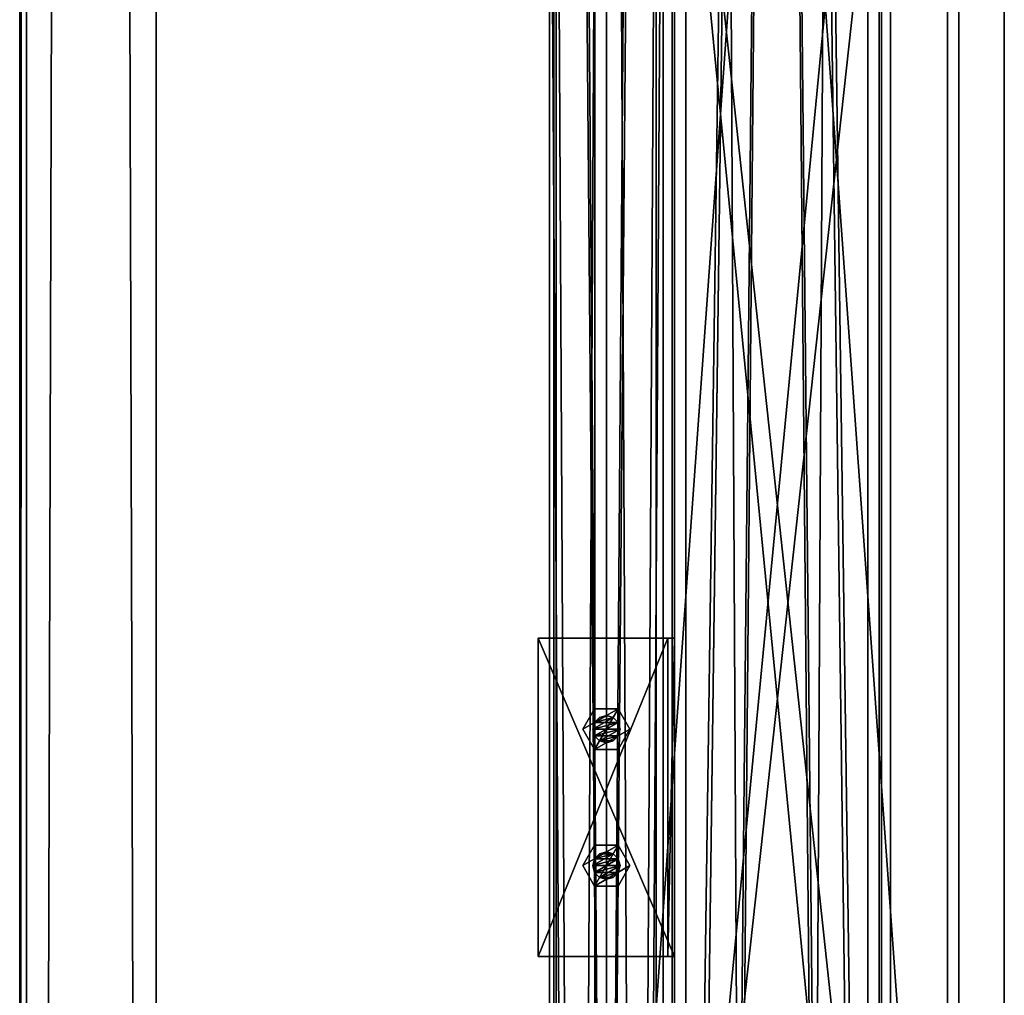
# Model space of a CAD drawing. Header units: millimetres. Extents: x -333 to 67333, y -930 to 39730.
# Tile 576 of 656: x -333 to 100, y 22868 to 23297. Entities that reach past the tile are written whole.
import ezdxf

# ---------------------------------------------------------------- set-up
doc = ezdxf.new("R2010")
doc.units = ezdxf.units.MM
for name, color, linetype in [('13', 7, 'Continuous'), ('4', 7, 'Continuous'), ('5', 7, 'Continuous'), ('6', 7, 'Continuous'), ('95', 7, 'Continuous'), ('99', 7, 'Continuous')]:
    doc.layers.add(name, color=color, linetype=linetype)

msp = doc.modelspace()

# ---------------------------------------------------------------- meshes
at = {"layer": '13', "color": 30}
mesh = msp.add_polyface(dxfattribs=at)
corners = [(-332.99, 19390.98, 7560.75), (-332.99, 19378.52, 7502.06), (-332.99, 39710.84, 3185.56), (-332.99, 39723.3, 3244.25), (-329.99, 19378.52, 7502.06), (-329.99, 39710.84, 3185.56), (-329.99, 19390.35, 7557.82), (-329.99, 39722.68, 3241.32), (-272.99, 19390.35, 7557.82), (-272.99, 39722.68, 3241.32), (-272.99, 19390.98, 7560.75), (-272.99, 39723.3, 3244.25)]
mesh.append_faces([[corners[k] for k in face] for face in [(0, 2, 3, 3), (1, 5, 2, 2), (4, 7, 5, 5), (6, 9, 7, 7), (8, 11, 9, 9), (10, 3, 11, 11), (0, 4, 1, 1), (8, 0, 10, 10), (7, 2, 5, 5)]], dxfattribs={"vtx0": -1, "color": 30})
mesh.append_faces([[corners[k] for k in face] for face in [(4, 0, 6, 6), (6, 0, 8, 8), (3, 7, 11, 11)]], dxfattribs={"vtx0": -1, "vtx1": -1, "color": 30})
mesh.append_faces([[corners[k] for k in face] for face in [(7, 3, 2, 2)]], dxfattribs={"vtx0": -1, "vtx2": -1, "vtx3": -1, "color": 30})
mesh.append_faces([[corners[k] for k in face] for face in [(9, 11, 7, 7)]], dxfattribs={"vtx1": -1, "color": 30})
mesh.append_faces([[corners[k] for k in face] for face in [(0, 1, 2, 2), (1, 4, 5, 5), (4, 6, 7, 7), (6, 8, 9, 9), (8, 10, 11, 11), (10, 0, 3, 3)]], dxfattribs={"vtx2": -1, "vtx3": -1, "color": 30})
mesh = msp.add_polyface(dxfattribs=at)
corners = [(-100, 19475.03, 2980), (-50, 19475.03, 2980), (-50, 29325, 2980), (-100, 29325, 2980), (-50, 19475.03, 2983), (-50, 29325, 2983), (-97, 19475.03, 2983), (-97, 29325, 2983), (-97, 19475.03, 3030), (-97, 29325, 3030), (-100, 19475.03, 3030), (-100, 29325, 3030)]
mesh.append_faces([[corners[k] for k in face] for face in [(0, 2, 3, 3), (1, 5, 2, 2), (4, 7, 5, 5), (6, 9, 7, 7), (8, 11, 9, 9), (10, 3, 11, 11), (0, 4, 1, 1), (8, 0, 10, 10), (7, 2, 5, 5)]], dxfattribs={"vtx0": -1, "color": 30})
mesh.append_faces([[corners[k] for k in face] for face in [(4, 0, 6, 6), (6, 0, 8, 8), (3, 7, 11, 11)]], dxfattribs={"vtx0": -1, "vtx1": -1, "color": 30})
mesh.append_faces([[corners[k] for k in face] for face in [(7, 3, 2, 2)]], dxfattribs={"vtx0": -1, "vtx2": -1, "vtx3": -1, "color": 30})
mesh.append_faces([[corners[k] for k in face] for face in [(9, 11, 7, 7)]], dxfattribs={"vtx1": -1, "color": 30})
mesh.append_faces([[corners[k] for k in face] for face in [(0, 1, 2, 2), (1, 4, 5, 5), (4, 6, 7, 7), (6, 8, 9, 9), (8, 10, 11, 11), (10, 0, 3, 3)]], dxfattribs={"vtx2": -1, "vtx3": -1, "color": 30})
mesh = msp.add_polyface(dxfattribs=at)
corners = [(-50.06, 25223.33, 5870), (-100.06, 25223.33, 5870), (-100.06, 19405, 5870), (-50.06, 19405, 5870), (-50.06, 25223.33, 5950), (-50.06, 19405, 5950), (-100.06, 25223.33, 5950), (-100.06, 19405, 5950), (-97.06, 19405, 5873), (-53.06, 19405, 5873), (-53.06, 19405, 5947), (-97.06, 19405, 5947), (-53.06, 25223.33, 5873), (-53.06, 25223.33, 5947), (-97.06, 25223.33, 5873), (-97.06, 25223.33, 5947)]
mesh.append_faces([[corners[k] for k in face] for face in [(0, 2, 3, 3), (4, 3, 5, 5), (6, 5, 7, 7), (1, 7, 2, 2), (12, 10, 9, 9), (14, 9, 8, 8), (15, 8, 11, 11), (13, 11, 10, 10)]], dxfattribs={"vtx0": -1, "color": 30})
mesh.append_faces([[corners[k] for k in face] for face in [(2, 8, 3, 3), (8, 7, 11, 11), (11, 7, 10, 10), (3, 9, 5, 5), (9, 3, 8, 8), (5, 10, 7, 7), (0, 12, 1, 1), (12, 4, 13, 13), (13, 4, 15, 15), (1, 14, 6, 6), (14, 1, 12, 12), (6, 15, 4, 4)]], dxfattribs={"vtx0": -1, "vtx1": -1, "color": 30})
mesh.append_faces([[corners[k] for k in face] for face in [(8, 2, 7, 7), (5, 9, 10, 10), (12, 0, 4, 4), (6, 14, 15, 15)]], dxfattribs={"vtx0": -1, "vtx2": -1, "vtx3": -1, "color": 30})
mesh.append_faces([[corners[k] for k in face] for face in [(0, 1, 2, 2), (4, 0, 3, 3), (6, 4, 5, 5), (1, 6, 7, 7), (12, 13, 10, 10), (14, 12, 9, 9), (15, 14, 8, 8), (13, 15, 11, 11)]], dxfattribs={"vtx2": -1, "vtx3": -1, "color": 30})
mesh = msp.add_polyface(dxfattribs=at)
corners = [(-97.06, 23544.7, 4373), (-53.06, 23544.7, 4373), (-53.06, 15255.02, 4373), (-97.06, 15255.02, 4373), (-53.06, 23544.7, 4447), (-53.06, 15255.02, 4447), (-97.06, 23544.7, 4447), (-97.06, 15255.02, 4447), (-100.06, 23544.7, 4370), (-100.06, 23544.7, 4450), (-100.06, 15255.02, 4450), (-100.06, 15255.02, 4370), (-50.06, 23544.7, 4450), (-50.06, 15255.02, 4450), (-50.06, 23544.7, 4370), (-50.06, 15255.02, 4370)]
mesh.append_faces([[corners[k] for k in face] for face in [(0, 2, 3, 3), (1, 5, 2, 2), (4, 7, 5, 5), (6, 3, 7, 7), (8, 10, 11, 11), (9, 13, 10, 10), (12, 15, 13, 13), (14, 11, 15, 15)]], dxfattribs={"vtx0": -1, "color": 30})
mesh.append_faces([[corners[k] for k in face] for face in [(9, 6, 12, 12), (6, 8, 0, 0), (0, 8, 1, 1), (12, 4, 14, 14), (4, 12, 6, 6), (14, 1, 8, 8), (11, 3, 15, 15), (3, 10, 7, 7), (7, 10, 5, 5), (15, 2, 13, 13), (2, 15, 3, 3), (13, 5, 10, 10)]], dxfattribs={"vtx0": -1, "vtx1": -1, "color": 30})
mesh.append_faces([[corners[k] for k in face] for face in [(6, 9, 8, 8), (14, 4, 1, 1), (3, 11, 10, 10), (13, 2, 5, 5)]], dxfattribs={"vtx0": -1, "vtx2": -1, "vtx3": -1, "color": 30})
mesh.append_faces([[corners[k] for k in face] for face in [(0, 1, 2, 2), (1, 4, 5, 5), (4, 6, 7, 7), (6, 0, 3, 3), (8, 9, 10, 10), (9, 12, 13, 13), (12, 14, 15, 15), (14, 8, 11, 11)]], dxfattribs={"vtx2": -1, "vtx3": -1, "color": 30})
mesh = msp.add_polyface(dxfattribs=at)
corners = [(-45, 23025.12, 4370.08), (-45, 23025.12, 4310.08), (-45, 22885.12, 4310.08), (-45, 22885.12, 4370.08), (-48, 23025.12, 4310.08), (-48, 22885.12, 4310.08), (-48, 23025.12, 4367.08), (-48, 22885.12, 4367.08), (-105, 23025.12, 4367.08), (-105, 22885.12, 4367.08), (-105, 23025.12, 4370.08), (-105, 22885.12, 4370.08)]
mesh.append_faces([[corners[k] for k in face] for face in [(0, 2, 3, 3), (1, 5, 2, 2), (4, 7, 5, 5), (6, 9, 7, 7), (8, 11, 9, 9), (10, 3, 11, 11), (0, 4, 1, 1), (8, 0, 10, 10), (7, 2, 5, 5)]], dxfattribs={"vtx0": -1, "color": 30})
mesh.append_faces([[corners[k] for k in face] for face in [(4, 0, 6, 6), (6, 0, 8, 8), (3, 7, 11, 11)]], dxfattribs={"vtx0": -1, "vtx1": -1, "color": 30})
mesh.append_faces([[corners[k] for k in face] for face in [(7, 3, 2, 2)]], dxfattribs={"vtx0": -1, "vtx2": -1, "vtx3": -1, "color": 30})
mesh.append_faces([[corners[k] for k in face] for face in [(9, 11, 7, 7)]], dxfattribs={"vtx1": -1, "color": 30})
mesh.append_faces([[corners[k] for k in face] for face in [(0, 1, 2, 2), (1, 4, 5, 5), (4, 6, 7, 7), (6, 8, 9, 9), (8, 10, 11, 11), (10, 0, 3, 3)]], dxfattribs={"vtx2": -1, "vtx3": -1, "color": 30})
at = {"layer": '4', "color": 171}
mesh = msp.add_polyface(dxfattribs=at)
corners = [(40, 22589.78, 5201.55), (-40, 22589.78, 5201.55), (-40, 23412.41, 3080), (40, 23412.41, 3080), (-40, 22664.37, 5230.47), (-40, 23498.21, 3080), (40, 22664.37, 5230.47), (40, 23498.21, 3080), (45, 22585.12, 5199.74), (45, 22669.03, 5232.28), (45, 23503.58, 3080), (45, 23407.05, 3080), (-45, 22669.03, 5232.28), (-45, 23503.58, 3080), (-45, 22585.12, 5199.74), (-45, 23407.05, 3080)]
mesh.append_faces([[corners[k] for k in face] for face in [(0, 2, 3, 3), (1, 5, 2, 2), (4, 7, 5, 5), (6, 3, 7, 7), (8, 10, 11, 11), (9, 13, 10, 10), (12, 15, 13, 13), (14, 11, 15, 15)]], dxfattribs={"vtx0": -1, "color": 171})
mesh.append_faces([[corners[k] for k in face] for face in [(9, 6, 12, 12), (6, 8, 0, 0), (0, 8, 1, 1), (12, 4, 14, 14), (4, 12, 6, 6), (14, 1, 8, 8), (11, 3, 15, 15), (3, 10, 7, 7), (7, 10, 5, 5), (15, 2, 13, 13), (2, 15, 3, 3), (13, 5, 10, 10)]], dxfattribs={"vtx0": -1, "vtx1": -1, "color": 171})
mesh.append_faces([[corners[k] for k in face] for face in [(6, 9, 8, 8), (14, 4, 1, 1), (3, 11, 10, 10), (13, 2, 5, 5)]], dxfattribs={"vtx0": -1, "vtx2": -1, "vtx3": -1, "color": 171})
mesh.append_faces([[corners[k] for k in face] for face in [(0, 1, 2, 2), (1, 4, 5, 5), (4, 6, 7, 7), (6, 0, 3, 3), (8, 9, 10, 10), (9, 12, 13, 13), (12, 14, 15, 15), (14, 8, 11, 11)]], dxfattribs={"vtx2": -1, "vtx3": -1, "color": 171})
at = {"layer": '5', "color": 131}
mesh = msp.add_polyface(dxfattribs=at)
corners = [(-46, 29385, 2984), (46, 29385, 2984), (46, 19415.03, 2984), (-46, 19415.03, 2984), (46, 29385, 3076), (46, 19415.03, 3076), (-46, 29385, 3076), (-46, 19415.03, 3076), (-50, 29385, 2980), (-50, 29385, 3080), (-50, 19415.03, 3080), (-50, 19415.03, 2980), (50, 29385, 3080), (50, 19415.03, 3080), (50, 29385, 2980), (50, 19415.03, 2980)]
mesh.append_faces([[corners[k] for k in face] for face in [(0, 2, 3, 3), (1, 5, 2, 2), (4, 7, 5, 5), (6, 3, 7, 7), (8, 10, 11, 11), (9, 13, 10, 10), (12, 15, 13, 13), (14, 11, 15, 15)]], dxfattribs={"vtx0": -1, "color": 131})
mesh.append_faces([[corners[k] for k in face] for face in [(9, 6, 12, 12), (6, 8, 0, 0), (0, 8, 1, 1), (12, 4, 14, 14), (4, 12, 6, 6), (14, 1, 8, 8), (11, 3, 15, 15), (3, 10, 7, 7), (7, 10, 5, 5), (15, 2, 13, 13), (2, 15, 3, 3), (13, 5, 10, 10)]], dxfattribs={"vtx0": -1, "vtx1": -1, "color": 131})
mesh.append_faces([[corners[k] for k in face] for face in [(6, 9, 8, 8), (14, 4, 1, 1), (3, 11, 10, 10), (13, 2, 5, 5)]], dxfattribs={"vtx0": -1, "vtx2": -1, "vtx3": -1, "color": 131})
mesh.append_faces([[corners[k] for k in face] for face in [(0, 1, 2, 2), (1, 4, 5, 5), (4, 6, 7, 7), (6, 0, 3, 3), (8, 9, 10, 10), (9, 12, 13, 13), (12, 14, 15, 15), (14, 8, 11, 11)]], dxfattribs={"vtx2": -1, "vtx3": -1, "color": 131})
at = {"layer": '6', "color": 2}
mesh = msp.add_polyface(dxfattribs=at)
corners = [(-80, 19419.86, 7183.53), (80, 19419.86, 7183.53), (80, 30845.06, 4755.1), (-80, 30845.06, 4755.1), (-80, 19419.86, 7347.1), (-80, 30878.32, 4911.61), (80, 19419.86, 7347.1), (80, 30878.32, 4911.61), (75, 30846.1, 4759.99), (-75, 30846.1, 4759.99), (-75, 30877.28, 4906.72), (75, 30877.28, 4906.72), (-75, 19419.86, 7341.99), (75, 19419.86, 7341.99), (-75, 19419.86, 7188.64), (75, 19419.86, 7188.64)]
mesh.append_faces([[corners[k] for k in face] for face in [(0, 2, 3, 3), (4, 3, 5, 5), (6, 5, 7, 7), (1, 7, 2, 2), (12, 11, 10, 10), (14, 10, 9, 9), (15, 9, 8, 8), (13, 8, 11, 11)]], dxfattribs={"vtx0": -1, "color": 2})
mesh.append_faces([[corners[k] for k in face] for face in [(2, 8, 3, 3), (8, 7, 11, 11), (11, 7, 10, 10), (3, 9, 5, 5), (9, 3, 8, 8), (5, 10, 7, 7), (4, 12, 0, 0), (12, 6, 13, 13), (13, 6, 15, 15), (0, 14, 1, 1), (14, 0, 12, 12), (1, 15, 6, 6)]], dxfattribs={"vtx0": -1, "vtx1": -1, "color": 2})
mesh.append_faces([[corners[k] for k in face] for face in [(8, 2, 7, 7), (5, 9, 10, 10), (12, 4, 6, 6), (1, 14, 15, 15)]], dxfattribs={"vtx0": -1, "vtx2": -1, "vtx3": -1, "color": 2})
mesh.append_faces([[corners[k] for k in face] for face in [(0, 1, 2, 2), (4, 0, 3, 3), (6, 4, 5, 5), (1, 6, 7, 7), (12, 13, 11, 11), (14, 12, 10, 10), (15, 14, 9, 9), (13, 15, 8, 8)]], dxfattribs={"vtx2": -1, "vtx3": -1, "color": 2})
at = {"layer": '95', "color": 20}
mesh = msp.add_polyface(dxfattribs=at)
corners = [(-81, 22985.12, 4450), (-80.2, 22982.12, 4450), (-80.2, 22982.12, 4367.08), (-81, 22985.12, 4367.08), (-78, 22979.92, 4450), (-78, 22979.92, 4367.08), (-75, 22979.12, 4450), (-75, 22979.12, 4367.08), (-72, 22979.92, 4450), (-72, 22979.92, 4367.08), (-69.8, 22982.12, 4450), (-69.8, 22982.12, 4367.08), (-69, 22985.12, 4450), (-69, 22985.12, 4367.08), (-69.8, 22988.12, 4450), (-69.8, 22988.12, 4367.08), (-72, 22990.31, 4450), (-72, 22990.31, 4367.08), (-75, 22991.12, 4450), (-75, 22991.12, 4367.08), (-78, 22990.31, 4450), (-78, 22990.31, 4367.08), (-80.2, 22988.12, 4450), (-80.2, 22988.12, 4367.08), (-85.39, 22985.12, 4367.08), (-80.2, 22976.12, 4367.08), (-80.2, 22976.12, 4359.58), (-85.39, 22985.12, 4359.58), (-69.8, 22976.12, 4367.08), (-69.8, 22976.12, 4359.58), (-64.61, 22985.12, 4367.08), (-64.61, 22985.12, 4359.58), (-69.8, 22994.12, 4367.08), (-69.8, 22994.12, 4359.58), (-80.2, 22994.12, 4367.08), (-80.2, 22994.12, 4359.58), (-85.39, 22985.12, 4457.5), (-80.2, 22976.12, 4457.5), (-80.2, 22976.12, 4450), (-85.39, 22985.12, 4450), (-69.8, 22976.12, 4457.5), (-69.8, 22976.12, 4450), (-64.61, 22985.12, 4457.5), (-64.61, 22985.12, 4450), (-69.8, 22994.12, 4457.5), (-69.8, 22994.12, 4450), (-80.2, 22994.12, 4457.5), (-80.2, 22994.12, 4450), (-81, 22925.12, 4450), (-80.2, 22922.12, 4450), (-80.2, 22922.12, 4367.08), (-81, 22925.12, 4367.08), (-78, 22919.92, 4450), (-78, 22919.92, 4367.08), (-75, 22919.12, 4450), (-75, 22919.12, 4367.08), (-72, 22919.92, 4450), (-72, 22919.92, 4367.08), (-69.8, 22922.12, 4450), (-69.8, 22922.12, 4367.08), (-69, 22925.12, 4450), (-69, 22925.12, 4367.08), (-69.8, 22928.12, 4450), (-69.8, 22928.12, 4367.08), (-72, 22930.31, 4450), (-72, 22930.31, 4367.08), (-75, 22931.12, 4450), (-75, 22931.12, 4367.08), (-78, 22930.31, 4450), (-78, 22930.31, 4367.08), (-80.2, 22928.12, 4450), (-80.2, 22928.12, 4367.08), (-85.39, 22925.12, 4367.08), (-80.2, 22916.12, 4367.08), (-80.2, 22916.12, 4359.58), (-85.39, 22925.12, 4359.58), (-69.8, 22916.12, 4367.08), (-69.8, 22916.12, 4359.58), (-64.61, 22925.12, 4367.08), (-64.61, 22925.12, 4359.58), (-69.8, 22934.12, 4367.08), (-69.8, 22934.12, 4359.58), (-80.2, 22934.12, 4367.08), (-80.2, 22934.12, 4359.58), (-85.39, 22925.12, 4457.5), (-80.2, 22916.12, 4457.5), (-80.2, 22916.12, 4450), (-85.39, 22925.12, 4450), (-69.8, 22916.12, 4457.5), (-69.8, 22916.12, 4450), (-64.61, 22925.12, 4457.5), (-64.61, 22925.12, 4450), (-69.8, 22934.12, 4457.5), (-69.8, 22934.12, 4450), (-80.2, 22934.12, 4457.5), (-80.2, 22934.12, 4450)]
mesh.append_faces([[corners[k] for k in face] for face in [(0, 2, 3, 3), (1, 5, 2, 2), (4, 7, 5, 5), (6, 9, 7, 7), (8, 11, 9, 9), (10, 13, 11, 11), (12, 15, 13, 13), (14, 17, 15, 15), (16, 19, 17, 17), (18, 21, 19, 19), (20, 23, 21, 21), (22, 3, 23, 23), (4, 8, 6, 6), (18, 22, 20, 20), (23, 19, 21, 21), (9, 5, 7, 7), (24, 26, 27, 27), (25, 29, 26, 26), (28, 31, 29, 29), (30, 33, 31, 31), (32, 35, 33, 33), (34, 27, 35, 35), (25, 30, 28, 28), (32, 24, 34, 34), (27, 33, 35, 35), (31, 26, 29, 29), (36, 38, 39, 39), (37, 41, 38, 38), (40, 43, 41, 41), (42, 45, 43, 43), (44, 47, 45, 45), (46, 39, 47, 47), (37, 42, 40, 40), (44, 36, 46, 46), (39, 45, 47, 47), (43, 38, 41, 41), (48, 50, 51, 51), (49, 53, 50, 50), (52, 55, 53, 53), (54, 57, 55, 55), (56, 59, 57, 57), (58, 61, 59, 59), (60, 63, 61, 61), (62, 65, 63, 63), (64, 67, 65, 65), (66, 69, 67, 67), (68, 71, 69, 69), (70, 51, 71, 71), (54, 58, 56, 56), (64, 68, 66, 66), (71, 67, 69, 69), (57, 53, 55, 55), (72, 74, 75, 75), (73, 77, 74, 74), (76, 79, 77, 77), (78, 81, 79, 79), (80, 83, 81, 81), (82, 75, 83, 83), (73, 78, 76, 76), (80, 72, 82, 82), (75, 81, 83, 83), (79, 74, 77, 77), (84, 86, 87, 87), (85, 89, 86, 86), (88, 91, 89, 89), (90, 93, 91, 91), (92, 95, 93, 93), (94, 87, 95, 95), (85, 90, 88, 88), (92, 84, 94, 94), (87, 93, 95, 95), (91, 86, 89, 89)]], dxfattribs={"vtx0": -1, "color": 20})
mesh.append_faces([[corners[k] for k in face] for face in [(8, 4, 10, 10), (10, 1, 12, 12), (12, 1, 14, 14), (14, 22, 16, 16), (16, 22, 18, 18), (19, 23, 17, 17), (17, 3, 15, 15), (15, 3, 13, 13), (13, 5, 11, 11), (11, 5, 9, 9), (30, 25, 32, 32), (33, 26, 31, 31), (42, 37, 44, 44), (45, 38, 43, 43), (58, 49, 60, 60), (60, 48, 62, 62), (62, 70, 64, 64), (67, 71, 65, 65), (65, 51, 63, 63), (63, 50, 61, 61), (61, 53, 59, 59), (59, 53, 57, 57), (78, 73, 80, 80), (81, 74, 79, 79), (90, 85, 92, 92), (93, 86, 91, 91)]], dxfattribs={"vtx0": -1, "vtx1": -1, "color": 20})
mesh.append_faces([[corners[k] for k in face] for face in [(10, 4, 1, 1), (14, 1, 0, 0), (14, 0, 22, 22), (17, 23, 3, 3), (13, 3, 2, 2), (13, 2, 5, 5), (32, 25, 24, 24), (33, 27, 26, 26), (44, 37, 36, 36), (45, 39, 38, 38), (58, 54, 52, 52), (58, 52, 49, 49), (60, 49, 48, 48), (62, 48, 70, 70), (64, 70, 68, 68), (65, 71, 51, 51), (63, 51, 50, 50), (61, 50, 53, 53), (80, 73, 72, 72), (81, 75, 74, 74), (92, 85, 84, 84), (93, 87, 86, 86)]], dxfattribs={"vtx0": -1, "vtx2": -1, "vtx3": -1, "color": 20})
mesh.append_faces([[corners[k] for k in face] for face in [(0, 1, 2, 2), (1, 4, 5, 5), (4, 6, 7, 7), (6, 8, 9, 9), (8, 10, 11, 11), (10, 12, 13, 13), (12, 14, 15, 15), (14, 16, 17, 17), (16, 18, 19, 19), (18, 20, 21, 21), (20, 22, 23, 23), (22, 0, 3, 3), (24, 25, 26, 26), (25, 28, 29, 29), (28, 30, 31, 31), (30, 32, 33, 33), (32, 34, 35, 35), (34, 24, 27, 27), (36, 37, 38, 38), (37, 40, 41, 41), (40, 42, 43, 43), (42, 44, 45, 45), (44, 46, 47, 47), (46, 36, 39, 39), (48, 49, 50, 50), (49, 52, 53, 53), (52, 54, 55, 55), (54, 56, 57, 57), (56, 58, 59, 59), (58, 60, 61, 61), (60, 62, 63, 63), (62, 64, 65, 65), (64, 66, 67, 67), (66, 68, 69, 69), (68, 70, 71, 71), (70, 48, 51, 51), (72, 73, 74, 74), (73, 76, 77, 77), (76, 78, 79, 79), (78, 80, 81, 81), (80, 82, 83, 83), (82, 72, 75, 75), (84, 85, 86, 86), (85, 88, 89, 89), (88, 90, 91, 91), (90, 92, 93, 93), (92, 94, 95, 95), (94, 84, 87, 87)]], dxfattribs={"vtx2": -1, "vtx3": -1, "color": 20})
at = {"layer": '99', "color": 7}
mesh = msp.add_polyface(dxfattribs=at)
corners = [(100, 1810, 1000), (-100, 1810, 1000), (-100, 4590, 1000), (100, 4590, 1000), (100, 1810, 2280), (-100, 1810, 2280), (100, 4590, 2280), (-100, 4590, 2280), (100, 0, 2950), (-100, 0, 2950), (-100, 38800, 2950), (100, 38800, 2950), (100, 38800, -700), (-100, 38800, -700), (-100, 0, -700), (100, 0, -700), (100, 36990, 2280), (-100, 36990, 2280), (-100, 34210, 2280), (100, 34210, 2280), (-100, 34210, 1000), (100, 34210, 1000), (-100, 36990, 1000), (100, 36990, 1000), (100, 19847.42, 2200), (-100, 19847.42, 2200), (-100, 18949.94, 2200), (100, 18949.94, 2200), (-100, 18949.94, 100), (100, 18949.94, 100), (-100, 19847.42, 100), (100, 19847.42, 100), (100, 30990, 2280), (-100, 30990, 2280), (-100, 28210, 2280), (100, 28210, 2280), (-100, 28210, 1000), (100, 28210, 1000), (-100, 30990, 1000), (100, 30990, 1000), (100, 24990, 2280), (-100, 24990, 2280), (-100, 22210, 2280), (100, 22210, 2280), (-100, 22210, 1000), (100, 22210, 1000), (-100, 24990, 1000), (100, 24990, 1000), (100, 16590, 2280), (-100, 16590, 2280), (-100, 13810, 2280), (100, 13810, 2280), (-100, 13810, 1000), (100, 13810, 1000), (-100, 16590, 1000), (100, 16590, 1000), (100, 10590, 1000), (100, 10590, 2280), (100, 7810, 2280), (100, 7810, 1000), (-100, 7810, 2280), (-100, 7810, 1000), (-100, 10590, 1000), (-100, 10590, 2280)]
mesh.append_faces([[corners[k] for k in face] for face in [(0, 2, 3, 3), (4, 1, 0, 0), (6, 5, 4, 4), (3, 7, 6, 6), (8, 10, 11, 11), (12, 10, 13, 13), (14, 12, 13, 13), (8, 14, 9, 9), (16, 18, 19, 19), (19, 20, 21, 21), (21, 22, 23, 23), (23, 17, 16, 16), (24, 26, 27, 27), (27, 28, 29, 29), (29, 30, 31, 31), (31, 25, 24, 24), (32, 34, 35, 35), (35, 36, 37, 37), (37, 38, 39, 39), (39, 33, 32, 32), (40, 42, 43, 43), (43, 44, 45, 45), (45, 46, 47, 47), (47, 41, 40, 40), (48, 50, 51, 51), (51, 52, 53, 53), (53, 54, 55, 55), (55, 49, 48, 48), (58, 61, 59, 59), (59, 62, 56, 56), (56, 63, 57, 57), (57, 60, 58, 58)]], dxfattribs={"vtx0": -1, "color": 7})
mesh.append_faces([[corners[k] for k in face] for face in [(29, 55, 27, 27), (55, 56, 53, 53), (27, 48, 24, 24), (15, 29, 12, 12), (0, 8, 4, 4), (4, 8, 6, 6), (58, 8, 57, 57), (51, 8, 48, 48), (43, 8, 40, 40), (35, 8, 32, 32), (19, 8, 16, 16), (12, 23, 11, 11), (31, 12, 29, 29), (23, 39, 21, 21), (11, 16, 8, 8), (32, 21, 39, 39), (21, 32, 19, 19), (40, 37, 47, 47), (37, 40, 35, 35), (24, 45, 31, 31), (45, 24, 43, 43), (57, 53, 56, 56), (53, 57, 51, 51), (6, 59, 3, 3), (59, 6, 58, 58), (42, 25, 44, 44), (25, 42, 26, 26), (44, 30, 46, 46), (36, 30, 38, 38), (20, 30, 22, 22), (9, 5, 10, 10), (5, 14, 1, 1), (1, 14, 2, 2), (61, 14, 62, 62), (52, 14, 54, 54), (28, 14, 30, 30), (10, 17, 13, 13), (17, 33, 18, 18), (13, 30, 14, 14), (38, 18, 33, 33), (18, 38, 20, 20), (46, 34, 41, 41), (34, 46, 36, 36), (26, 54, 28, 28), (62, 50, 63, 63), (50, 62, 52, 52), (2, 60, 7, 7), (60, 2, 61, 61)]], dxfattribs={"vtx0": -1, "vtx1": -1, "color": 7})
mesh.append_faces([[corners[k] for k in face] for face in [(55, 29, 0, 0), (55, 3, 59, 59), (29, 15, 0, 0), (6, 8, 58, 58), (57, 8, 51, 51), (48, 8, 43, 43), (40, 8, 35, 35), (32, 8, 19, 19), (23, 12, 31, 31), (23, 31, 45, 45), (23, 47, 37, 37), (43, 24, 48, 48), (46, 30, 36, 36), (38, 30, 20, 20), (2, 14, 61, 61), (62, 14, 52, 52), (54, 14, 28, 28), (17, 10, 5, 5), (17, 7, 60, 60), (17, 63, 50, 50), (17, 49, 42, 42), (17, 41, 34, 34), (13, 22, 30, 30), (49, 26, 42, 42)]], dxfattribs={"vtx0": -1, "vtx1": -1, "vtx2": -1, "vtx3": -1, "color": 7})
mesh.append_faces([[corners[k] for k in face] for face in [(55, 0, 3, 3), (55, 59, 56, 56), (27, 55, 48, 48), (0, 15, 8, 8), (23, 45, 47, 47), (23, 37, 39, 39), (11, 23, 16, 16), (44, 25, 30, 30), (5, 9, 14, 14), (17, 5, 7, 7), (17, 60, 63, 63), (17, 50, 49, 49), (17, 42, 41, 41), (17, 34, 33, 33), (13, 17, 22, 22), (26, 49, 54, 54)]], dxfattribs={"vtx0": -1, "vtx2": -1, "vtx3": -1, "color": 7})
mesh.append_faces([[corners[k] for k in face] for face in [(0, 1, 2, 2), (4, 5, 1, 1), (6, 7, 5, 5), (3, 2, 7, 7), (8, 9, 10, 10), (12, 11, 10, 10), (14, 15, 12, 12), (8, 15, 14, 14), (16, 17, 18, 18), (19, 18, 20, 20), (21, 20, 22, 22), (23, 22, 17, 17), (24, 25, 26, 26), (27, 26, 28, 28), (29, 28, 30, 30), (31, 30, 25, 25), (32, 33, 34, 34), (35, 34, 36, 36), (37, 36, 38, 38), (39, 38, 33, 33), (40, 41, 42, 42), (43, 42, 44, 44), (45, 44, 46, 46), (47, 46, 41, 41), (48, 49, 50, 50), (51, 50, 52, 52), (53, 52, 54, 54), (55, 54, 49, 49), (58, 60, 61, 61), (59, 61, 62, 62), (56, 62, 63, 63), (57, 63, 60, 60)]], dxfattribs={"vtx2": -1, "vtx3": -1, "color": 7})

doc.saveas('drawing.dxf')
